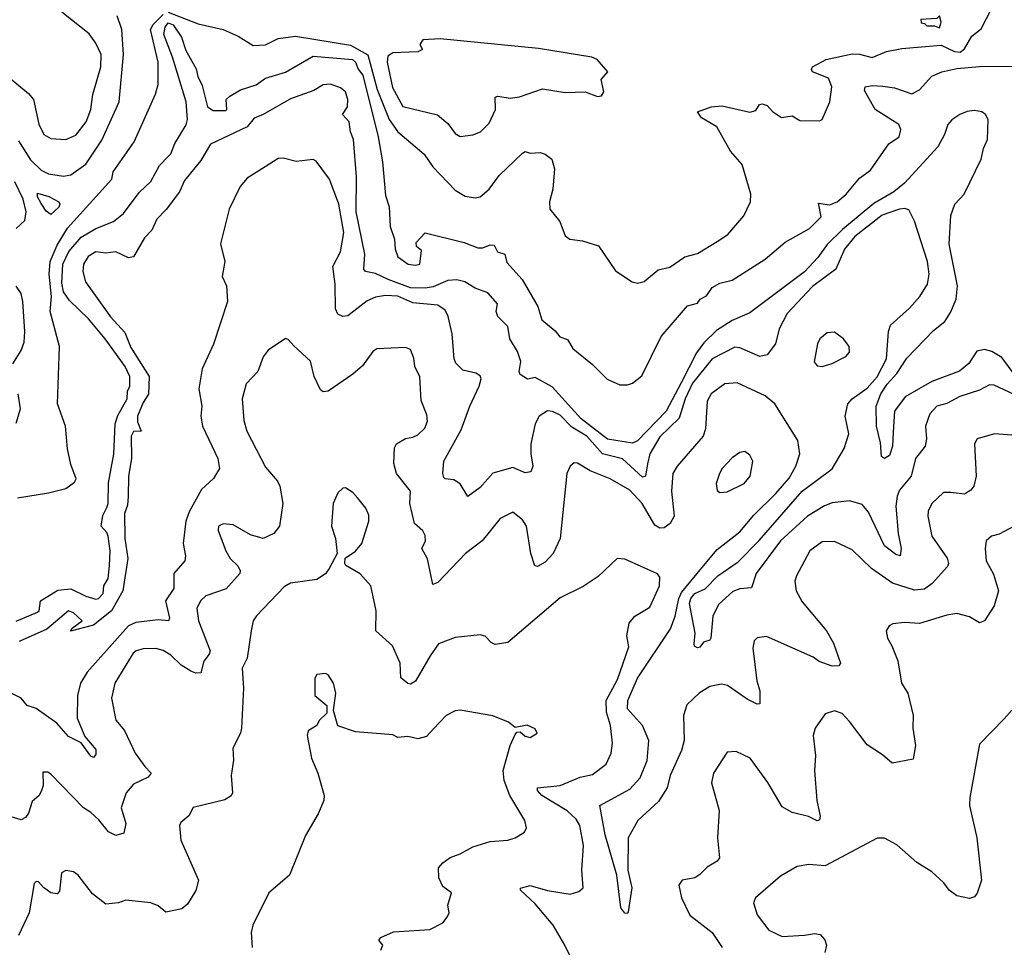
# Model space of a CAD drawing. Extents: x 1690054 to 1842981, y 782881 to 914114.
# Tile 528 of 656: x 1809570 to 1813515, y 836906 to 840625. Entities that reach past the tile are written whole.
import ezdxf

# ---------------------------------------------------------------- set-up
doc = ezdxf.new("R2010")
doc.units = 0

msp = doc.modelspace()

# ---------------------------------------------------------------- linework, layer by layer
at = {"layer": '0CON10XD'}
for points in [[(1810165, 840654.9), (1810285, 840607.7), (1810384.3, 840585), (1810445, 840558.9), (1810505, 840521.1), (1810554.4, 840524.4), (1810605, 840549.4), (1810675, 840558.8), (1810895, 840522.8), (1810964, 840484), (1811001.7, 840345), (1811050, 840225), (1811085, 840174.7), (1811171.4, 840101.4), (1811190.8, 840085), (1811225, 840034.5), (1811315, 839941.9), (1811355, 839916.9), (1811395, 839910.6), (1811415, 839914.3), (1811450.6, 839945), (1811490.4, 839999.6), (1811585, 840090), (1811595, 840095.8), (1811615, 840090), (1811655, 840092.9), (1811675, 840085.8), (1811701.4, 840065), (1811713.2, 840026.8), (1811705.6, 839945), (1811692.2, 839895), (1811694.4, 839865), (1811733.8, 839815), (1811755, 839758.8), (1811774.2, 839744.2), (1811825, 839738.1), (1811888.7, 839718.7), (1811957.5, 839617.5), (1812024.2, 839574.2), (1812045, 839568.8), (1812072.5, 839575), (1812128.5, 839621.5), (1812175, 839632.9), (1812235, 839674.2), (1812285, 839687.9), (1812365, 839736), (1812406.7, 839763.3), (1812471.9, 839838.1), (1812497.5, 839895), (1812499.1, 839925), (1812464, 840044), (1812418.2, 840098.2), (1812363.6, 840195), (1812301.8, 840231.8), (1812285.8, 840255), (1812340, 840275), (1812385, 840279.2), (1812495, 840253.7), (1812519.6, 840260.4), (1812534.6, 840285), (1812545, 840287.9), (1812565, 840280.8), (1812586.4, 840256.4), (1812622.5, 840232.5), (1812665, 840239.2), (1812695, 840220.9), (1812775, 840219.2), (1812785.6, 840225), (1812816.5, 840295), (1812824, 840355), (1812809.9, 840389.9), (1812746.7, 840415), (1812742.5, 840425), (1812746.7, 840435), (1812800.8, 840465), (1812905, 840487.9), (1812935, 840485.9), (1812985, 840473.5), (1813043.1, 840496.9), (1813105, 840508.9), (1813262.6, 840522.6), (1813315, 840496.9), (1813337.5, 840495), (1813355, 840507.5), (1813385, 840558.1), (1813422.3, 840587.7), (1813485, 840711.2)], [(1809535, 840386.5), (1809605, 840328.9), (1809625.5, 840305), (1809646.3, 840206.4), (1809666.7, 840165), (1809695, 840147.7), (1809754.5, 840144.5), (1809795, 840162.2), (1809835.3, 840215), (1809854, 840265), (1809863.3, 840325), (1809894.7, 840435), (1809895.5, 840485), (1809875, 840530.8), (1809848.1, 840568.1), (1809738.8, 840655)], [(1809561.4, 838708.6), (1809685, 838727.5), (1809755, 838745.6), (1809788.9, 838771.1), (1809795.5, 838784.5), (1809775, 838841.2), (1809760.5, 838905), (1809752.9, 838995), (1809720.5, 839085), (1809728.8, 839315), (1809691.1, 839455), (1809696.8, 839515), (1809688.1, 839605), (1809691.9, 839655), (1809719.3, 839720.7), (1809760.9, 839789.1), (1809938.5, 839985), (1809944.7, 840015), (1810028.3, 840135), (1810114.1, 840325.9), (1810124.8, 840365.2), (1810124.5, 840455), (1810093.5, 840585), (1810104.3, 840605), (1810144.4, 840645.6)], [(1809565, 840138.5), (1809612.7, 840062.7), (1809655, 840020.9), (1809685, 840006.8), (1809745, 839997.6), (1809775, 840003.1), (1809835, 840046), (1809898.5, 840141.5), (1809968.7, 840295), (1809985.1, 840485.1), (1809978.4, 840585), (1809960.5, 840640.5)], [(1813255, 840592.5), (1813262.5, 840615), (1813255, 840640), (1813245, 840630), (1813180, 840625), (1813181.7, 840611.7), (1813195, 840610), (1813205, 840600), (1813235, 840600), (1813255, 840592.5)], [(1809555, 838213.9), (1809640.9, 838249.1), (1809647.5, 838255), (1809652.5, 838295), (1809722.3, 838337.7), (1809775, 838343.8), (1809835, 838313.5), (1809875, 838301.4), (1809885, 838304), (1809904, 838325), (1809906.2, 838355), (1809924.3, 838385), (1809930, 838435), (1809932.3, 838495), (1809924.4, 838555), (1809919.2, 838569.2), (1809895.7, 838595), (1809902.9, 838637.1), (1809918.8, 838668.8), (1809924.2, 838685), (1809925, 838767.5), (1809946.8, 838883.2), (1809952.1, 839005), (1809962.2, 839037.8), (1809999.7, 839105), (1810002.2, 839135), (1810010.9, 839155), (1810010.6, 839195), (1809992.7, 839235), (1809911.9, 839345), (1809845.6, 839425), (1809768.7, 839498.7), (1809745, 839533.3), (1809737.9, 839567.9), (1809742.1, 839645), (1809765.9, 839695), (1809816.5, 839753.5), (1809875, 839788.1), (1809945, 839815.5), (1809985, 839848.1), (1810048.6, 839931.4), (1810095, 839976), (1810130, 840040), (1810163.9, 840076.1), (1810175, 840087.5), (1810191.7, 840128.3), (1810236.4, 840203.6), (1810241.9, 840225), (1810237.1, 840295), (1810182.3, 840475), (1810147.4, 840565), (1810153.1, 840595), (1810165, 840611.5), (1810185, 840604.3), (1810218.3, 840555), (1810235, 840501.4), (1810277.2, 840427.2), (1810283.4, 840396.6), (1810301.2, 840361.2), (1810322.7, 840275), (1810345, 840261.2), (1810395, 840260), (1810400, 840265), (1810397.5, 840305), (1810411.7, 840318.3), (1810455, 840343.8), (1810517, 840363), (1810555, 840390), (1810635, 840414), (1810745, 840478.9), (1810903.2, 840465), (1810915.5, 840455), (1810926.5, 840426.5), (1810945, 840402.1), (1811006.2, 840155), (1811024, 840055), (1811035, 839920), (1811050, 839875), (1811054.4, 839795), (1811071.2, 839745), (1811074.4, 839705), (1811085, 839674.2), (1811126.7, 839645), (1811155, 839640.6), (1811173.3, 839645), (1811179.3, 839699.3), (1811160, 839715), (1811158.3, 839731.7), (1811195, 839770), (1811351.2, 839731.2), (1811405, 839710.3), (1811425, 839710.7), (1811455, 839722.5), (1811470.5, 839720.5), (1811484.6, 839694.6), (1811513.8, 839685), (1811521.2, 839651.2), (1811582.7, 839582.7), (1811646.2, 839475), (1811662, 839422), (1811715, 839377.5), (1811733.3, 839353.3)], [(1811335, 840156.7), (1811385, 840163.3), (1811416, 840175), (1811450.2, 840209.8), (1811475.6, 840265), (1811475, 840313.8), (1811485, 840318.5), (1811535, 840310.3), (1811572.5, 840315), (1811665, 840346.9), (1811755, 840332.2), (1811835, 840335.6), (1811885, 840316.2), (1811900.7, 840319.3), (1811910, 840335), (1811900, 840385), (1811926.7, 840415), (1811883.8, 840465), (1811862.5, 840475), (1811648.8, 840508.8), (1811255, 840548.2), (1811185, 840543.3), (1811173.3, 840525), (1811183.3, 840505), (1811165, 840496), (1811065, 840491.1), (1811045, 840478.9), (1811041.7, 840455), (1811062.8, 840352.8), (1811105, 840276.5), (1811243.8, 840243.8), (1811285, 840208.1), (1811315, 840168.6), (1811335, 840156.7)], [(1811733.3, 839353.3), (1811765, 839342.5), (1811786.1, 839306.1), (1811865, 839242), (1811923.3, 839183.3), (1811975, 839161.2), (1812005, 839160.4), (1812025, 839167.3), (1812062.5, 839197.5), (1812140, 839355), (1812245, 839477.5), (1812285, 839488.8), (1812296.7, 839505), (1812321.8, 839518.2), (1812345, 839551.2), (1812375, 839568), (1812425, 839580.9), (1812556.9, 839665), (1812637.3, 839732.7), (1812735, 839787.8), (1812780.7, 839835), (1812770.6, 839889.4), (1812815, 839881.9), (1812845.5, 839895), (1812881.5, 839925), (1812935, 839988.9), (1812978.7, 840021.3), (1813052.6, 840127.4), (1813093.8, 840155), (1813100.4, 840185), (1813092.2, 840205), (1812998.1, 840265), (1812955, 840341.4), (1812956.9, 840355), (1812985, 840361.2), (1813028.6, 840358.6), (1813075, 840351.4), (1813145, 840327.5), (1813175, 840343.1), (1813225, 840398.5), (1813265, 840416.2), (1813325, 840429.4), (1813415, 840437.4), (1813555, 840438.2)], [(1813558.5, 839198.5), (1813505, 839270), (1813465, 839294.2), (1813435, 839302.2), (1813404.6, 839295.4), (1813373.3, 839246.6), (1813335, 839215.2), (1813225, 839174.4), (1813117.2, 839112.8), (1813074.8, 839055.2), (1813069.2, 838970.8), (1813067.5, 838915), (1813055, 838877.5), (1813035, 838865.8), (1813023.1, 838873.1), (1813018.4, 838928.4), (1813002.5, 838995), (1813002, 839075), (1813020.1, 839125), (1813045, 839163.3), (1813085, 839206.7), (1813125, 839268.4), (1813231.6, 839378.4), (1813276.6, 839415), (1813299.5, 839450.5), (1813321.7, 839505), (1813327.8, 839557.8), (1813294, 839725), (1813300.6, 839839.4), (1813316.9, 839885), (1813354.4, 839925), (1813422.5, 840065), (1813431.4, 840108.6), (1813448, 840145), (1813449.7, 840225), (1813440.3, 840245), (1813425.5, 840255.5), (1813395, 840260.2), (1813366.4, 840256.4), (1813336.2, 840245), (1813305, 840223.3), (1813288.4, 840205), (1813275.7, 840164.3), (1813248.3, 840115), (1813115, 839969.8), (1813071.9, 839935), (1812992.6, 839887.4), (1812866.3, 839783.7), (1812805, 839723), (1812768.3, 839671.7), (1812715, 839613.6), (1812495, 839450), (1812425, 839418.5), (1812361.5, 839378.5), (1812311.3, 839328.7), (1812281.1, 839288.9), (1812220.5, 839169.5), (1812160, 839055), (1812045, 838935.9), (1812025, 838926.5), (1811925, 838942.9), (1811818.8, 839025), (1811703.3, 839153.3), (1811635, 839190), (1811605, 839183.4), (1811575, 839202.5), (1811571.1, 839215), (1811577.6, 839255), (1811564.7, 839295), (1811534.1, 839345), (1811525.8, 839395), (1811485.6, 839435), (1811479.2, 839455), (1811484, 839485), (1811445, 839530), (1811395, 839548), (1811353.7, 839573.7), (1811321.2, 839581.2), (1811285, 839579.8), (1811226.1, 839553.9), (1811195, 839548.2), (1811135, 839550.2), (1811046.7, 839583.3), (1810995, 839607.8), (1810955.5, 839615.5), (1810948.9, 839625), (1810952.5, 839685), (1810918.2, 839855), (1810919.6, 839995), (1810906.7, 840145), (1810894.5, 840175), (1810890, 840215), (1810862.5, 840245), (1810882.9, 840275), (1810884.4, 840305), (1810875.5, 840335), (1810855, 840351.9), (1810815, 840366.7), (1810785, 840362.9), (1810748.7, 840341.3), (1810655, 840306.8), (1810545, 840244.1), (1810509.6, 840230.4), (1810481.6, 840195), (1810334.5, 840125.5), (1810295, 840060), (1810230.6, 839979.4), (1810209.7, 839935), (1810156.9, 839863.1), (1810118.5, 839825), (1810098.8, 839781.2), (1810069.3, 839750.7), (1810025, 839674.2), (1810005, 839669.4), (1809955, 839694.4), (1809915, 839689.3), (1809875, 839694.6), (1809844.5, 839675), (1809825.3, 839644.7), (1809822.9, 839615), (1809833.8, 839573.8), (1809933.9, 839433.9), (1809991, 839371), (1810015, 839310), (1810088.9, 839195), (1810086.3, 839123.7), (1810065, 839090.8), (1810041.5, 839035), (1810042.2, 839012.2), (1810056.7, 838975), (1810025, 838974), (1810016.7, 838955), (1810017.9, 838865), (1810005.2, 838795), (1810003.7, 838713.7), (1810001.6, 838678.4), (1809989.2, 838645), (1809991.2, 838545), (1810002.3, 838465), (1809982.3, 838335), (1809937.2, 838255), (1809865, 838198.1), (1809773.6, 838173.6), (1809780, 838185), (1809820, 838215), (1809785, 838247.5), (1809765, 838255.4), (1809677.9, 838182.1), (1809567.4, 838132.6)], [(1813575, 839113.2), (1813475, 839160), (1813455, 839160.9), (1813415, 839139.6), (1813336.2, 839113.8), (1813285, 839086.2), (1813245, 839075.5), (1813216.4, 839045), (1813198.9, 838995), (1813202.7, 838945), (1813197.8, 838915), (1813158.9, 838865), (1813142, 838795), (1813095, 838738.5), (1813085.2, 838715), (1813080.8, 838675), (1813090, 838565), (1813102, 838505), (1813097.5, 838475), (1813080.4, 838480.4), (1813034.8, 838515), (1812970.8, 838650.8), (1812945, 838681.3), (1812895, 838695.7), (1812825, 838687.4), (1812795, 838676.1), (1812725.9, 838635), (1812618.8, 838535), (1812521.2, 838405), (1812502.6, 838347.4), (1812455, 838342.7), (1812427.2, 838332.8), (1812370.1, 838279.9), (1812346.9, 838233.1), (1812338.9, 838145), (1812335, 838138), (1812310, 838130), (1812295, 838108.8), (1812285, 838106.7), (1812273.9, 838113.9), (1812272.5, 838122.5), (1812275.8, 838165), (1812253.8, 838283.8), (1812259.4, 838305), (1812275, 838324.8), (1812316.2, 838343.8), (1812366.7, 838395), (1812448.5, 838451.5), (1812532.8, 838537.2), (1812704.9, 838735.1), (1812825, 838824.7), (1812873.7, 838906.4), (1812891.5, 838965), (1812877.9, 839035), (1812887.5, 839085), (1812905.4, 839105), (1812965, 839147.3), (1813005, 839193.1), (1813042.6, 839265), (1813050.8, 839375), (1813059.3, 839400.7), (1813135, 839467.8), (1813176.2, 839515), (1813207.5, 839565), (1813214, 839605), (1813207.6, 839655), (1813155, 839816.7), (1813132.7, 839862.7), (1813115, 839868.2), (1813095, 839865.3), (1813025, 839840.8), (1812916, 839755), (1812874.7, 839705), (1812839.5, 839625), (1812746.8, 839555), (1812645, 839447.1), (1812613.1, 839385), (1812597.5, 839325), (1812565, 839281.2), (1812535, 839274.6), (1812455, 839309.4), (1812435, 839312.2), (1812344.1, 839265), (1812265, 839167.4), (1812236.2, 839105), (1812212, 839028), (1812135, 838952.1), (1812095.2, 838884.8), (1812084.8, 838844.8), (1812077.7, 838795), (1812065, 838790.9), (1811985, 838863.8), (1811904.7, 838885), (1811841.7, 838955), (1811781.9, 838991.9), (1811735, 839039.8), (1811705, 839054.7), (1811685, 839056.8), (1811651.1, 839035), (1811634.7, 839005), (1811618.4, 838925), (1811617.3, 838885), (1811625.3, 838834.7), (1811617.3, 838812.7), (1811595, 838808.2), (1811545, 838829.6), (1811465, 838807.1), (1811415, 838750), (1811365, 838713.3), (1811334, 838764), (1811309.8, 838779.8), (1811275, 838783.6), (1811269.3, 838789.3), (1811264.5, 838805), (1811269.2, 838855), (1811338.8, 838981.2), (1811372.8, 839075), (1811410.4, 839155), (1811418.6, 839185), (1811415, 839196.7), (1811397.3, 839207.3), (1811345, 839219.4), (1811317.6, 839247.6), (1811310, 839265), (1811302, 839365), (1811286.7, 839435), (1811275, 839460.8), (1811245, 839480.5), (1811145, 839490), (1811085, 839516), (1811035, 839519.3), (1810995, 839512.2), (1810961.7, 839498.3), (1810885, 839437.9), (1810865, 839435.4), (1810844.4, 839444.4), (1810835.4, 839465.4), (1810833.6, 839565), (1810824.7, 839635), (1810855.6, 839694.4), (1810867.8, 839772.2), (1810848.1, 839885), (1810811.2, 839985), (1810757.8, 840057.8), (1810745, 840064.3), (1810676.8, 840056.8), (1810625, 840069.4), (1810605, 840068.6), (1810553.8, 840035), (1810480.9, 839989.1), (1810453.4, 839956.6), (1810409.1, 839865), (1810374.5, 839725.5), (1810391.1, 839655), (1810381.4, 839595), (1810397.6, 839557.6), (1810402, 839495), (1810346.6, 839323.4), (1810301.1, 839225), (1810287.1, 839145), (1810299.6, 839075), (1810295.3, 839035), (1810301.6, 838995), (1810364.2, 838865), (1810370.3, 838825), (1810346.5, 838785), (1810298.1, 838741.9), (1810248, 838652), (1810235.3, 838615), (1810224.7, 838525)], [(1809555, 839787.9), (1809590.3, 839819.7), (1809595.3, 839855), (1809583.5, 839905), (1809550.6, 839975)], [(1809695, 839843.9), (1809675, 839857.2), (1809655, 839887.9), (1809640.8, 839915), (1809641.3, 839928.7), (1809686.5, 839916.5), (1809726.2, 839895), (1809730.7, 839885), (1809726.8, 839873.2), (1809695, 839843.9)], [(1809542, 839245), (1809575, 839298.1), (1809587.4, 839332.6), (1809590.4, 839375), (1809582.4, 839495), (1809575, 839526.5), (1809555, 839556.9)], [(1812785, 839234.2), (1812825, 839246), (1812880, 839275), (1812895, 839292.5), (1812893.8, 839315), (1812871.2, 839345), (1812835, 839372), (1812805, 839368.8), (1812776.2, 839345), (1812766, 839325), (1812753.6, 839253.6), (1812765, 839236.7), (1812785, 839234.2)], [(1812008, 837048), (1812005, 837041.2), (1811995, 837042.5), (1811978.9, 837065), (1811962.7, 837195), (1811915, 837357.1), (1811893.8, 837475), (1812015, 837539.8), (1812056.5, 837585), (1812084, 837655), (1812090.3, 837735), (1812064.7, 837795), (1812005, 837862.7), (1812007, 837895), (1812045.1, 837984.9), (1812177, 838183), (1812196.6, 838233.4), (1812210.7, 838305), (1812221.2, 838328.8), (1812302.5, 838427.5), (1812365, 838500.8), (1812455, 838572.2), (1812511.7, 838638.3), (1812599.4, 838725), (1812652.9, 838787.1), (1812680, 838835), (1812695.6, 838885), (1812688.3, 838938.3), (1812596, 839085), (1812556.3, 839116.4), (1812445, 839169.2), (1812395, 839164.6), (1812340.4, 839125), (1812324.7, 839095), (1812317.9, 838985), (1812307.9, 838955), (1812203.5, 838835), (1812186.2, 838805), (1812181.8, 838735), (1812191.8, 838635), (1812176.2, 838605), (1812151.9, 838588.1), (1812135, 838586.8), (1812115, 838598.2), (1812063.3, 838685), (1812015, 838738.1), (1811935, 838783.6), (1811856.1, 838816.1), (1811805, 838847.1), (1811791.7, 838848.3), (1811775.7, 838834.3), (1811761.8, 838805), (1811734.7, 838545.3), (1811707.3, 838485), (1811675, 838450.5), (1811645, 838432.9), (1811634.2, 838435), (1811617.9, 838485), (1811600.4, 838595), (1811585, 838619.2), (1811545, 838650), (1811495, 838625.6), (1811422.2, 838535), (1811356.4, 838485), (1811245, 838368.1), (1811225, 838361.2), (1811215.8, 838405.8), (1811203.6, 838463.6), (1811181.4, 838505), (1811196.2, 838535), (1811195, 838556.7), (1811185.4, 838575.4), (1811151.4, 838605), (1811132.5, 838685), (1811135.4, 838735), (1811080, 838805), (1811069.1, 838845), (1811072.1, 838907.9), (1811080, 838925), (1811115, 838945.5), (1811145, 838950.6), (1811165, 838961.1), (1811192.4, 838987.6), (1811203.8, 839015), (1811200.5, 839040.5), (1811178.3, 839098.3), (1811172.4, 839192.4), (1811152.5, 839235), (1811148.3, 839268.3), (1811135, 839302), (1811115, 839310), (1811000, 839305), (1810985, 839294), (1810943, 839237), (1810905, 839203.1), (1810805, 839135.7), (1810785, 839132.9), (1810775, 839141.2), (1810749.2, 839195), (1810735, 839255.8), (1810667.8, 839317.8), (1810645, 839343.3), (1810635, 839346.7), (1810565, 839300), (1810545, 839273.8), (1810524.3, 839215), (1810477.1, 839165), (1810461.5, 839105), (1810467.4, 839017.4), (1810480, 838975), (1810555, 838830.8), (1810603.1, 838775), (1810611.5, 838755), (1810624.5, 838685), (1810610, 838595), (1810587.5, 838565), (1810545, 838544.4), (1810495, 838559.4), (1810425, 838599.2), (1810385, 838603.3), (1810366.7, 838595), (1810365, 838577.5), (1810395.7, 838495), (1810413.1, 838465), (1810444.3, 838435), (1810453.1, 838415), (1810451.1, 838405), (1810396.6, 838343.4), (1810315, 838315.4), (1810293.5, 838295), (1810278.8, 838265), (1810285.4, 838215), (1810333.2, 838095), (1810329.2, 838080.8), (1810306.8, 838053.2), (1810295, 838007.1), (1810275, 838004.7), (1810255, 838013.4), (1810216.8, 838036.8), (1810175, 838076.7), (1810145, 838096.2), (1810115, 838103.6), (1810065, 838102.7), (1810036, 838095), (1810023.8, 838085), (1809950.9, 837965), (1809937.9, 837905), (1809955, 837816.7), (1809989.6, 837775), (1810032.7, 837685), (1810070.6, 837630.6), (1810096, 837605), (1810085, 837588), (1810025, 837560.9), (1809996.7, 837525), (1809976.2, 837465), (1809995, 837402.5), (1809986.6, 837363.4), (1809955, 837354.2), (1809925, 837369.4), (1809886.8, 837416.8), (1809855, 837447.3), (1809825.2, 837465.2), (1809695, 837600), (1809681.7, 837608.3), (1809661.7, 837608.3), (1809663.3, 837555), (1809657.5, 837535), (1809647.5, 837515), (1809619.2, 837490.8), (1809605.5, 837444.5), (1809592.9, 837427.1), (1809575, 837417.1), (1809535, 837429.4)], [(1809555, 839007.7), (1809572.5, 839065), (1809564.1, 839125)], [(1813545, 838959.5), (1813475.5, 838964.5), (1813406.7, 838945), (1813395.8, 838924.2), (1813402.5, 838795), (1813392.5, 838755), (1813381.1, 838738.9), (1813355, 838723.3), (1813300.6, 838729.4), (1813270.8, 838729.2), (1813225, 838685.6), (1813210, 838655), (1813208.8, 838635), (1813224.6, 838555), (1813286.2, 838466.2), (1813291.8, 838445), (1813287.1, 838432.9), (1813226, 838365), (1813195, 838342.2), (1813155, 838338.1), (1813066.5, 838366.5), (1812982.9, 838425), (1812905, 838499.2), (1812835, 838533.5), (1812785, 838532.2), (1812735.8, 838495), (1812682.2, 838395), (1812675.5, 838374.5), (1812681.2, 838335), (1812705, 838290.8), (1812802.5, 838175), (1812830, 838125), (1812858, 838045), (1812852.5, 838035), (1812825, 838033.1), (1812772.5, 838052.5), (1812748.9, 838068.9), (1812562.3, 838152.3), (1812525, 838146.9), (1812512.2, 838135), (1812506.7, 838105), (1812522.9, 837975), (1812535.5, 837935), (1812535, 837882.5), (1812525, 837881.2), (1812485, 837900.6), (1812405.4, 837955.4), (1812381.5, 837961.5), (1812335, 837951.5), (1812291.9, 837925), (1812242.4, 837877.6), (1812230, 837835), (1812231.9, 837735), (1812221.6, 837695), (1812176.1, 837595), (1812164.2, 837545), (1812129.3, 837490.7), (1812046.2, 837415), (1812007.5, 837345), (1812007.1, 837215), (1812021.8, 837145), (1812008, 837048)], [(1812375, 838728.8), (1812405, 838732.5), (1812472, 838765), (1812496.5, 838795), (1812507.1, 838855), (1812495, 838878.8), (1812475, 838893.8), (1812455, 838889.2), (1812425, 838868.1), (1812384.3, 838825), (1812373.1, 838805), (1812360, 838765), (1812365, 838737.5), (1812375, 838728.8)], [(1811214.4, 838075), (1811155, 837972.5), (1811135, 837960.8), (1811125, 837964.2), (1811096.8, 837986.8), (1811094.5, 838045), (1811062.9, 838115), (1810996.2, 838175), (1810998, 838255), (1810976, 838355), (1810933.9, 838403.9), (1810877, 838437), (1810872.5, 838445), (1810874, 838466), (1810915.3, 838494.7), (1810940.6, 838525), (1810968.1, 838615), (1810968.7, 838638.7), (1810956.3, 838666.3), (1810925, 838706.2), (1810905, 838728.8), (1810875, 838747.5), (1810863.9, 838746.1), (1810845, 838727.5), (1810826, 838685), (1810819.5, 838595), (1810834.4, 838545), (1810841.2, 838485), (1810810, 838425), (1810795, 838403.3), (1810760, 838380), (1810655, 838365.5), (1810628.9, 838351.1), (1810518.1, 838235), (1810505.6, 838215), (1810497.5, 838175), (1810480.8, 838065), (1810460.5, 838025), (1810466.2, 837945), (1810457.9, 837785), (1810454.4, 837765), (1810423.3, 837705), (1810425.9, 837655.9), (1810417.5, 837595), (1810422, 837525), (1810416.5, 837513.5), (1810392, 837498), (1810265, 837466.7), (1810246.8, 837433.2), (1810215, 837406.7), (1810210, 837395), (1810215.5, 837335.5), (1810285.6, 837175), (1810275.4, 837134.6), (1810241.4, 837078.6), (1810219.3, 837060.7), (1810155, 837046.9), (1810125, 837073.1), (1810095, 837084.4), (1809995, 837095.6), (1809965, 837084.2), (1809915, 837079.2), (1809861.3, 837121.3), (1809804, 837195), (1809785, 837208.6), (1809755, 837214.4), (1809737.1, 837205), (1809728.5, 837131.5), (1809719.7, 837120.3), (1809695, 837124.4), (1809665, 837145.5), (1809645, 837168.6), (1809635, 837170), (1809627.9, 837162.1), (1809608.1, 837045), (1809565, 836953.3)], [(1813555, 838594), (1813495, 838562.9), (1813463.8, 838555), (1813442.2, 838535), (1813437.8, 838505), (1813442.7, 838455), (1813472.1, 838402.1), (1813491.5, 838335), (1813474.6, 838275), (1813435, 838214.3), (1813415, 838206.9), (1813375, 838230.5), (1813325, 838244.5), (1813285, 838238.2), (1813175.4, 838204.6), (1813115, 838207.8), (1813067.7, 838202.3), (1813053.3, 838195), (1813041.2, 838175), (1813047.5, 838145), (1813064.4, 838115), (1813087.8, 838055), (1813103.1, 837965), (1813127.8, 837925), (1813150.4, 837835), (1813149.1, 837785), (1813159.4, 837715), (1813150, 837660), (1813065, 837644), (1813027.2, 837677.2), (1812965, 837718.1), (1812895, 837811.9), (1812865, 837842.9), (1812835, 837854.3), (1812797.8, 837842.2), (1812757.1, 837785), (1812749.5, 837755), (1812758.8, 837675), (1812754.6, 837615), (1812764.4, 837495), (1812777.6, 837432.4), (1812775, 837416.7), (1812765, 837413.5), (1812730.2, 837430.2), (1812665, 837446.2), (1812625, 837470), (1812567.2, 837567.2), (1812496.7, 837665), (1812441.2, 837691.2), (1812405, 837688.8), (1812350, 837605), (1812341.4, 837565), (1812371.9, 837455), (1812365.8, 837345), (1812374, 837265), (1812365, 837252), (1812325, 837227.1), (1812295, 837197.5), (1812275, 837184.2), (1812224.3, 837175.7), (1812211.2, 837155), (1812221.4, 837105), (1812254.7, 837034.7), (1812344, 836965), (1812384, 836905)], [(1810224.7, 838525), (1810234.5, 838475), (1810231.5, 838455), (1810187.8, 838405), (1810187.1, 838345), (1810153.8, 838295), (1810169.2, 838225), (1810165.6, 838215), (1810125, 838219.3), (1810035, 838208.6), (1810005, 838194.7), (1809840.2, 838009.8), (1809813.1, 837965), (1809800.8, 837915), (1809800.5, 837825), (1809831.1, 837751.1), (1809875, 837699.2), (1809875, 837678.8), (1809865, 837667.8), (1809855, 837672.5), (1809815.8, 837725.8), (1809765, 837751.2), (1809718.7, 837805), (1809635, 837863.4), (1809600, 837875), (1809575.5, 837905.5), (1809525, 837930.9)], [(1811783.6, 836855), (1811754.5, 836915), (1811706.9, 836995), (1811635, 837080), (1811576.2, 837135), (1811576.4, 837143.6), (1811615, 837154.4), (1811685, 837133.6), (1811775, 837119.4), (1811810.3, 837129.7), (1811827.5, 837145), (1811822.2, 837215), (1811829.1, 837315), (1811814.6, 837395), (1811799.5, 837419.5), (1811763.3, 837453.3), (1811661.8, 837515), (1811644.6, 837535), (1811644.4, 837545), (1811735.3, 837554.7), (1811815, 837588.5), (1811865, 837598.8), (1811919.5, 837640.5), (1811939.1, 837685), (1811945.4, 837725), (1811936.9, 837795), (1811920.5, 837849.5), (1811919.7, 837895), (1811965, 837980), (1812009.9, 838110.1), (1812002.3, 838155), (1812011.2, 838205), (1812035, 838233.5), (1812095, 838269.2), (1812133.6, 838355), (1812135, 838390), (1812125, 838403.8), (1811995, 838462.5), (1811963.3, 838465), (1811887.2, 838392.8), (1811827, 838353), (1811735, 838306.7), (1811525, 838128.1), (1811475, 838120), (1811458.3, 838128.3), (1811435, 838153.3), (1811415, 838158.8), (1811315, 838148.1), (1811247.4, 838122.6), (1811214.4, 838075)], [(1811017.1, 836895), (1811024.2, 836915), (1811008.8, 836935), (1811016.2, 836945), (1811067.8, 836967.8), (1811212.7, 836977.3), (1811265, 837003.8), (1811283, 837027), (1811290, 837045), (1811285.8, 837075), (1811300.5, 837125), (1811265, 837149.4), (1811248.5, 837185), (1811247.3, 837225), (1811265, 837244.5), (1811295, 837266.2), (1811335, 837280.4), (1811385, 837308.5), (1811455, 837330), (1811525, 837335.7), (1811555.5, 837344.5), (1811592.1, 837367.9), (1811600, 837385), (1811594.3, 837415), (1811533.1, 837515), (1811511.2, 837575), (1811506.4, 837615), (1811534.3, 837715.7), (1811555, 837760), (1811561.7, 837768.3), (1811575, 837770), (1811595, 837752.5), (1811615, 837747.5), (1811642.5, 837765), (1811635, 837782.5), (1811603, 837797), (1811555, 837787.5), (1811528.3, 837808.3), (1811465, 837834.2), (1811335, 837857.5), (1811315, 837854.3), (1811278, 837835), (1811228.2, 837781.8), (1811199.1, 837750.9), (1811165, 837742.1), (1811125, 837750.9), (1811085, 837747.5), (1811065, 837757.5), (1810915, 837770), (1810844, 837794), (1810827.5, 837855), (1810836, 837925), (1810827.5, 837965), (1810805, 837998.8), (1810795, 838003.3), (1810760.7, 837999.3), (1810752.5, 837985), (1810752.5, 837915), (1810800, 837875), (1810800, 837845), (1810770, 837815), (1810760, 837795), (1810726.1, 837773.9), (1810722, 837755), (1810739.2, 837665), (1810764.4, 837604.4), (1810790, 837515), (1810788.8, 837495), (1810765, 837441.2), (1810714.3, 837355), (1810650.6, 837195), (1810568, 837125), (1810504, 836995), (1810496.9, 836965), (1810500.8, 836905)], [(1813545, 837857.5), (1813515, 837822.5), (1813415, 837720), (1813377, 837507), (1813375.8, 837475), (1813404.3, 837345), (1813424, 837175), (1813406.4, 837123.6), (1813395, 837108.6), (1813375, 837102.2), (1813325, 837112.5), (1813294.3, 837135), (1813272.9, 837165), (1813225, 837208.6), (1813165, 837245.8), (1813085, 837317.1), (1813035, 837344.2), (1813005, 837344.2), (1812797.6, 837232.4), (1812731.8, 837238.2), (1812685, 837230), (1812618.7, 837191.3), (1812518.1, 837105), (1812510, 837085), (1812525, 837036.7), (1812570.8, 836975), (1812625, 836950), (1812714.7, 836955.3), (1812755, 836961.5), (1812777.5, 836957.5), (1812796.4, 836936.4), (1812802.5, 836915), (1812795.6, 836885)]]:
    msp.add_lwpolyline(points, dxfattribs=at)

doc.saveas('drawing.dxf')
